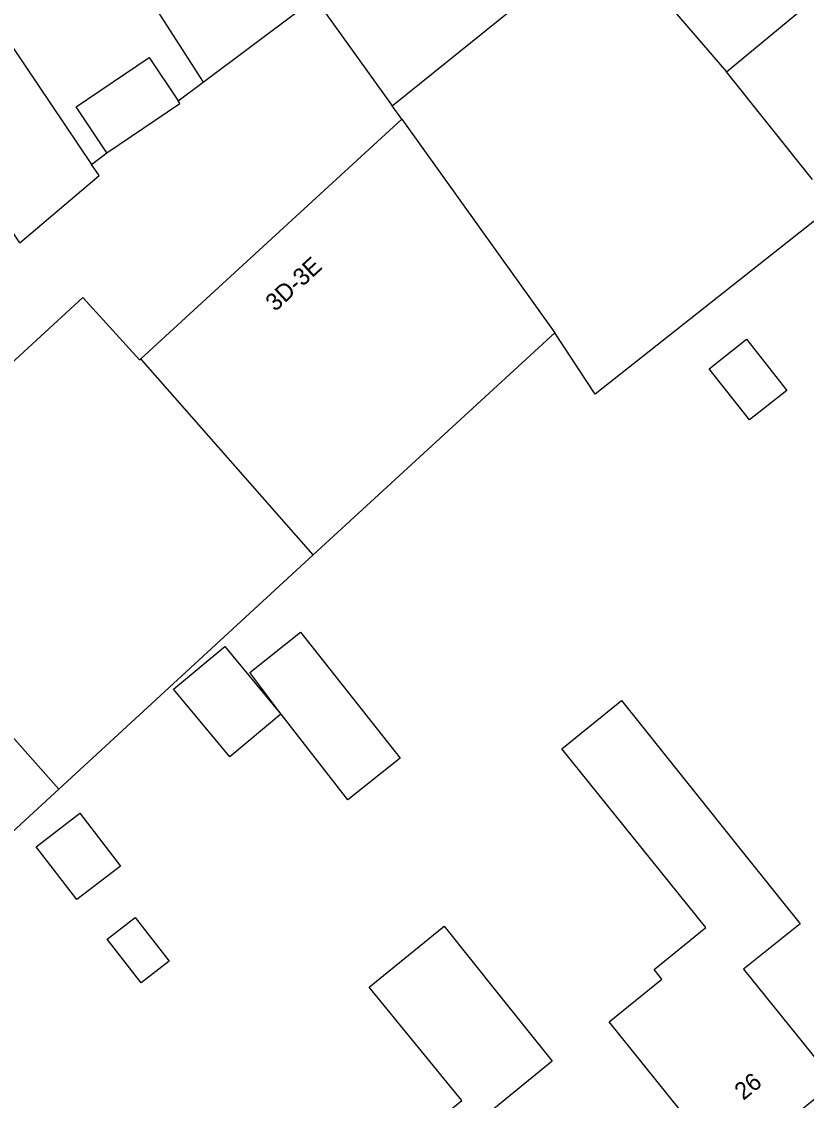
# Model space of a CAD drawing. Extents: x 159503 to 160347, y 382525 to 383272.
# Drawn here: x 159878.7 to 159924.3, y 383112.7 to 383175.2 of the extents above; entities that cross this region are included whole.
import ezdxf

# ---------------------------------------------------------------- set-up
doc = ezdxf.new("R2010")
doc.units = 0
for name, color, linetype in [('IMGEO_Pand', 7, 'Continuous'), ('IMGEO_Pand_nummerreeks', 7, 'Continuous'), ('IMGEO_Rijbaan_lokaal_open', 7, 'Continuous')]:
    doc.layers.add(name, color=color, linetype=linetype)

msp = doc.modelspace()

# ---------------------------------------------------------------- linework, layer by layer
at = {"layer": 'IMGEO_Pand'}
for points in [[(159878.306, 383188.801), (159889.273, 383171.719)], [(159919.634, 383172.324), (159924.219, 383176.115), (159919.454, 383181.971)], [(159900.238, 383170.35), (159912.743, 383180.432), (159914.549, 383178.24), (159919.634, 383172.324)], [(159895.779, 383176.58), (159895.949, 383176.324), (159900.238, 383170.35)], [(159889.273, 383171.719), (159894.891, 383175.917)], [(159878.649, 383162.412), (159873.157, 383170.573), (159878.113, 383173.909), (159882.802, 383166.958)], [(159883.694, 383167.629), (159881.9, 383170.288), (159886.138, 383173.147), (159887.829, 383170.64)], [(159924.623, 383166.089), (159919.634, 383172.324)], [(159883.694, 383167.629), (159887.931, 383170.488), (159887.829, 383170.64)], [(159900.796, 383169.572), (159900.238, 383170.35)], [(159885.667, 383155.685), (159900.796, 383169.572)], [(159900.796, 383169.572), (159909.677, 383157.194)], [(159878.649, 383162.412), (159883.243, 383166.304), (159882.802, 383166.958)], [(159925.59, 383164.881), (159925.851, 383164.555), (159912.016, 383153.634), (159909.677, 383157.194)], [(159870.856, 383142.052), (159867.552, 383145.679), (159882.293, 383159.226), (159885.592, 383155.616), (159885.667, 383155.685)], [(159909.677, 383157.194), (159895.666, 383144.303)], [(159920.973, 383152.133), (159918.635, 383155.095), (159920.807, 383156.81), (159923.146, 383153.848), (159920.973, 383152.133)], [(159895.666, 383144.303), (159885.667, 383155.685)], [(159895.666, 383144.303), (159880.894, 383130.711)], [(159870.856, 383142.052), (159880.894, 383130.711)], [(159900.714, 383132.512), (159897.676, 383130.105), (159893.668, 383135.234), (159891.99, 383137.491), (159894.926, 383139.817), (159900.714, 383132.512)], [(159893.791, 383135.072), (159890.816, 383132.602), (159887.563, 383136.522), (159890.539, 383138.992), (159893.791, 383135.072)], [(159913.547, 383135.857), (159920.78, 383126.811), (159923.903, 383122.906), (159920.632, 383120.268), (159926.282, 383113.262), (159926.056, 383113.08), (159925.71, 383113.509), (159919.963, 383108.875), (159920.279, 383108.484), (159920.027, 383108.28), (159916.888, 383112.173), (159912.821, 383117.217), (159915.894, 383119.695), (159915.438, 383120.26), (159918.447, 383122.686), (159910.081, 383133.062), (159913.547, 383135.857)], [(159880.894, 383130.711), (159866.864, 383117.803)], [(159881.948, 383124.311), (159879.593, 383127.381), (159882.131, 383129.328), (159884.486, 383126.258), (159881.948, 383124.311)], [(159887.297, 383120.751), (159885.677, 383119.488), (159883.713, 383122.008), (159885.334, 383123.27), (159887.297, 383120.751)], [(159903.249, 383122.778), (159906.394, 383118.846), (159909.516, 383114.941), (159906.132, 383112.173), (159913.546, 383103.109), (159907.915, 383098.503), (159904.901, 383102.188), (159902.293, 383100.054), (159897.785, 383105.565), (159900.394, 383107.699), (159899.515, 383108.774), (159904.278, 383112.669), (159898.911, 383119.23), (159903.249, 383122.778)]]:
    msp.add_lwpolyline(points, dxfattribs=at)
at = {"layer": 'IMGEO_Rijbaan_lokaal_open'}
for points in [[(159887.829, 383170.64), (159889.273, 383171.719)], [(159882.802, 383166.958), (159883.694, 383167.629)]]:
    msp.add_lwpolyline(points, dxfattribs=at)

# ---------------------------------------------------------------- texts
at = {"layer": 'IMGEO_Pand_nummerreeks'}
for s, rotation, p in [('3D-3E', 42.54933, (159893.456, 383158.383)), ('26', 38.88092, (159920.611, 383112.636))]:
    msp.add_text(s, height=1, rotation=rotation, dxfattribs=at).set_placement(p)

doc.saveas('drawing.dxf')
